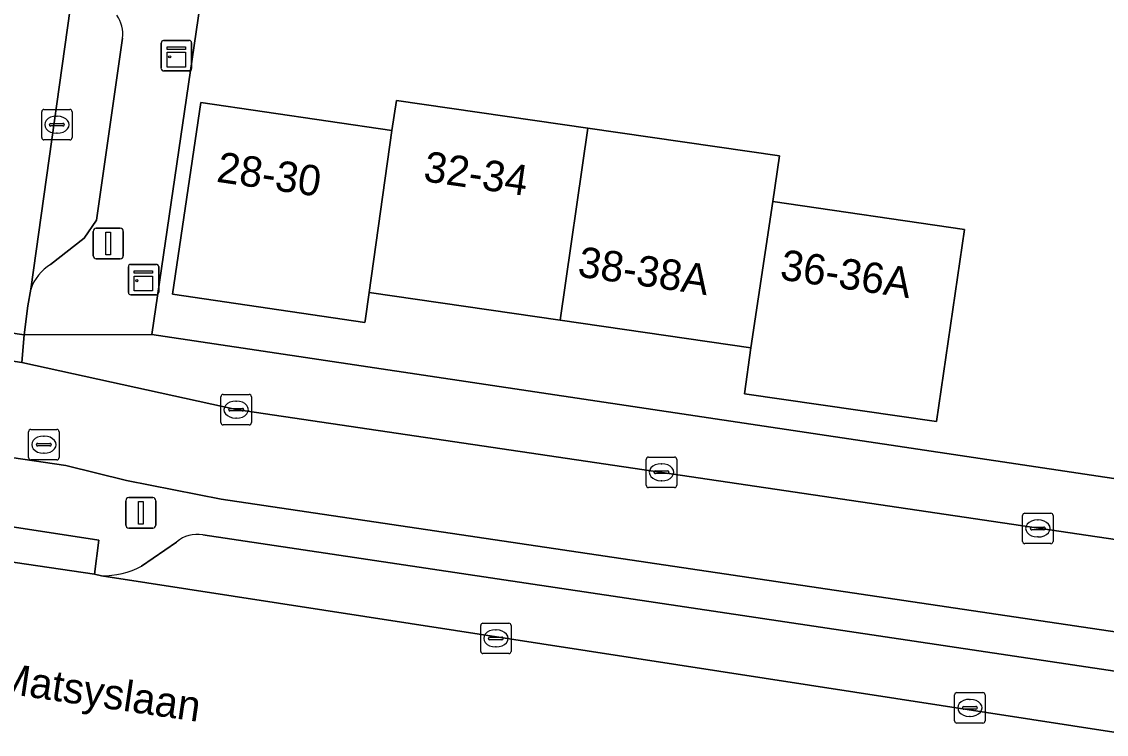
# Model space of a CAD drawing. Extents: x 163683 to 164494, y 382709 to 383872.
# Drawn here: x 163841.46 to 163877.1, y 382942.82 to 382966.23 of the extents above; entities that cross this region are included whole.
import ezdxf

# ---------------------------------------------------------------- set-up
doc = ezdxf.new("R2010")
doc.units = 0
for name, color, linetype in [('IMGEO_Erf', 7, 'Continuous'), ('IMGEO_Fietspad_gesloten', 7, 'Continuous'), ('IMGEO_Kast', 7, 'Continuous'), ('IMGEO_Kolk', 7, 'Continuous'), ('IMGEO_Lichtmast', 7, 'Continuous'), ('IMGEO_Openbare_ruimte_label', 7, 'Continuous'), ('IMGEO_Pand', 7, 'Continuous'), ('IMGEO_Pand_nummerreeks', 7, 'Continuous'), ('IMGEO_Parkeervlak_open', 7, 'Continuous'), ('IMGEO_Rijbaan_lokaal_gesloten', 7, 'Continuous'), ('IMGEO_Rijbaan_lokaal_open', 7, 'Continuous'), ('IMGEO_Rioolput', 7, 'Continuous'), ('IMGEO_Verkeerseiland_open', 7, 'Continuous'), ('IMGEO_Voetpad_open', 7, 'Continuous')]:
    doc.layers.add(name, color=color, linetype=linetype)

msp = doc.modelspace()

# ---------------------------------------------------------------- linework, layer by layer
at = {"layer": 'IMGEO_Erf'}
for points in [[(163895.924, 382974.275), (163874.081, 382977.44), (163872.816, 382977.623), (163849.405, 382981.015), (163845.732, 382955.951), (163892.203, 382948.993), (163892.473, 382950.83)], [(163866.365, 382961.825), (163866.146, 382960.321), (163872.439, 382959.405), (163871.521, 382953.093), (163865.214, 382954.002), (163865.413, 382955.518), (163859.147, 382956.428), (163852.881, 382957.338), (163852.74, 382956.398), (163852.732, 382956.345), (163846.415, 382957.278), (163847.339, 382963.574), (163853.626, 382962.652), (163853.772, 382963.646), (163860.063, 382962.736)]]:
    msp.add_lwpolyline(points, close=True, dxfattribs=at)
at = {"layer": 'IMGEO_Fietspad_gesloten'}
for points in [[(163889.537, 382947.425), (163848.504, 382953.484), (163841.466, 382955.031), (163836.819, 382955.733), (163829.321, 382956.326), (163789.89, 382962.121)], [(163789.243, 382959.169), (163828.494, 382953.413), (163832.338, 382953.004), (163834.79, 382952.839), (163842.904, 382951.651), (163844.9, 382951.157), (163848.013, 382950.544), (163885.873, 382944.918), (163888.388, 382944.514)]]:
    msp.add_lwpolyline(points, dxfattribs=at)
at = {"layer": 'IMGEO_Kast'}
for p, q in [((163846.042, 382964.689), (163846.042, 382965.53)), ((163846.042, 382965.53), (163846.042, 382964.689)), ((163846.117, 382965.614), (163846.958, 382965.614)), ((163846.958, 382965.614), (163846.117, 382965.614)), ((163847.042, 382965.539), (163847.042, 382964.698)), ((163847.042, 382964.698), (163847.042, 382965.539)), ((163846.967, 382964.614), (163846.126, 382964.614)), ((163846.126, 382964.614), (163846.967, 382964.614)), ((163844.962, 382957.334), (163844.962, 382958.175)), ((163844.962, 382958.175), (163844.962, 382957.334)), ((163845.037, 382958.259), (163845.878, 382958.259)), ((163845.878, 382958.259), (163845.037, 382958.259)), ((163845.962, 382958.184), (163845.962, 382957.343)), ((163845.962, 382957.343), (163845.962, 382958.184)), ((163845.887, 382957.259), (163845.046, 382957.259)), ((163845.046, 382957.259), (163845.887, 382957.259))]:
    msp.add_line(p, q, dxfattribs=at)
for points in [[(163846.237, 382965.404), (163846.837, 382965.404), (163846.837, 382965.319), (163846.237, 382965.319), (163846.237, 382965.404)], [(163846.237, 382965.229), (163846.837, 382965.229), (163846.837, 382964.74), (163846.237, 382964.74), (163846.237, 382965.229)], [(163845.157, 382958.049), (163845.757, 382958.049), (163845.757, 382957.964), (163845.157, 382957.964), (163845.157, 382958.049)], [(163845.157, 382957.874), (163845.757, 382957.874), (163845.757, 382957.385), (163845.157, 382957.385), (163845.157, 382957.874)]]:
    msp.add_lwpolyline(points, dxfattribs=at)
for centre in [(163846.321, 382965.078), (163845.241, 382957.723)]:
    msp.add_circle(centre, 0.0377, dxfattribs=at)
for centre, start, end in [((163846.12, 382965.536), 92.4484, 184.2845), ((163846.12, 382965.536), 92.4484, 184.2845), ((163846.964, 382965.536), 2.4484, 94.2845), ((163846.964, 382965.536), 2.4484, 94.2845), ((163846.12, 382964.692), 182.4484, 274.2845), ((163846.12, 382964.692), 182.4484, 274.2845), ((163846.964, 382964.692), 272.4484, 4.2845), ((163846.964, 382964.692), 272.4484, 4.2845), ((163845.04, 382958.181), 92.4484, 184.2845), ((163845.04, 382958.181), 92.4484, 184.2845), ((163845.884, 382958.181), 2.4484, 94.2845), ((163845.884, 382958.181), 2.4484, 94.2845), ((163845.04, 382957.337), 182.4484, 274.2845), ((163845.04, 382957.337), 182.4484, 274.2845), ((163845.884, 382957.337), 272.4484, 4.2845), ((163845.884, 382957.337), 272.4484, 4.2845)]:
    msp.add_arc(centre, 0.0779, start, end, dxfattribs=at)
at = {"layer": 'IMGEO_Kolk'}
for p, q in [((163842.189, 382963.348), (163843.041, 382963.348)), ((163842.114, 382962.422), (163842.114, 382963.274)), ((163842.602, 382963.128), (163842.627, 382963.128)), ((163843.115, 382963.274), (163843.115, 382962.422)), ((163842.373, 382962.842), (163842.373, 382962.854)), ((163842.811, 382962.805), (163842.413, 382962.805)), ((163842.416, 382962.891), (163842.814, 382962.891)), ((163842.857, 382962.854), (163842.857, 382962.842)), ((163843.041, 382962.348), (163842.189, 382962.348)), ((163842.625, 382962.568), (163842.6, 382962.568)), ((163848.003, 382953.058), (163848.003, 382953.91)), ((163848.078, 382953.984), (163848.93, 382953.984)), ((163848.491, 382953.764), (163848.516, 382953.764)), ((163849.004, 382953.91), (163849.004, 382953.058)), ((163848.262, 382953.478), (163848.262, 382953.49)), ((163848.7, 382953.441), (163848.302, 382953.441)), ((163848.305, 382953.527), (163848.703, 382953.527)), ((163848.746, 382953.49), (163848.746, 382953.478)), ((163848.514, 382953.204), (163848.489, 382953.204)), ((163848.93, 382952.984), (163848.078, 382952.984)), ((163862.057, 382951.925), (163862.909, 382951.925)), ((163861.982, 382950.999), (163861.982, 382951.851)), ((163862.47, 382951.705), (163862.495, 382951.705)), ((163862.983, 382951.851), (163862.983, 382950.999)), ((163862.241, 382951.419), (163862.241, 382951.431)), ((163862.679, 382951.382), (163862.281, 382951.382)), ((163862.284, 382951.468), (163862.682, 382951.468)), ((163862.725, 382951.431), (163862.725, 382951.419)), ((163862.909, 382950.925), (163862.057, 382950.925)), ((163862.493, 382951.145), (163862.468, 382951.145)), ((163874.349, 382949.154), (163874.349, 382950.006)), ((163874.424, 382950.08), (163875.276, 382950.08)), ((163874.837, 382949.86), (163874.862, 382949.86)), ((163875.35, 382950.006), (163875.35, 382949.154)), ((163874.608, 382949.574), (163874.608, 382949.586)), ((163875.046, 382949.537), (163874.648, 382949.537)), ((163874.651, 382949.623), (163875.049, 382949.623)), ((163875.092, 382949.586), (163875.092, 382949.574)), ((163875.276, 382949.08), (163874.424, 382949.08)), ((163874.86, 382949.3), (163874.835, 382949.3)), ((163856.54, 382945.541), (163856.54, 382946.393)), ((163856.615, 382946.467), (163857.467, 382946.467)), ((163857.028, 382946.247), (163857.053, 382946.247)), ((163857.541, 382946.393), (163857.541, 382945.541)), ((163856.799, 382945.961), (163856.799, 382945.973)), ((163857.237, 382945.924), (163856.839, 382945.924)), ((163856.842, 382946.01), (163857.24, 382946.01)), ((163857.283, 382945.973), (163857.283, 382945.961)), ((163857.051, 382945.687), (163857.026, 382945.687)), ((163857.467, 382945.467), (163856.615, 382945.467)), ((163872.115, 382943.258), (163872.115, 382944.11)), ((163872.19, 382944.184), (163873.042, 382944.184)), ((163873.116, 382944.11), (163873.116, 382943.258)), ((163872.603, 382943.964), (163872.628, 382943.964)), ((163872.374, 382943.678), (163872.374, 382943.69)), ((163872.812, 382943.641), (163872.414, 382943.641)), ((163872.417, 382943.727), (163872.815, 382943.727)), ((163872.626, 382943.404), (163872.601, 382943.404)), ((163872.858, 382943.69), (163872.858, 382943.678)), ((163873.042, 382943.184), (163872.19, 382943.184))]:
    msp.add_line(p, q, dxfattribs=at)
for points in [[(163842.189, 382963.348), (163843.041, 382963.348)], [(163842.114, 382962.422), (163842.114, 382963.274)], [(163843.115, 382963.274), (163843.115, 382962.422)], [(163843.041, 382962.348), (163842.189, 382962.348)], [(163848.003, 382953.058), (163848.003, 382953.91)], [(163848.078, 382953.984), (163848.93, 382953.984)], [(163849.004, 382953.91), (163849.004, 382953.058)], [(163848.93, 382952.984), (163848.078, 382952.984)], [(163862.057, 382951.925), (163862.909, 382951.925)], [(163861.982, 382950.999), (163861.982, 382951.851)], [(163862.983, 382951.851), (163862.983, 382950.999)], [(163862.909, 382950.925), (163862.057, 382950.925)], [(163874.349, 382949.154), (163874.349, 382950.006)], [(163874.424, 382950.08), (163875.276, 382950.08)], [(163875.35, 382950.006), (163875.35, 382949.154)], [(163875.276, 382949.08), (163874.424, 382949.08)], [(163856.54, 382945.541), (163856.54, 382946.393)], [(163856.615, 382946.467), (163857.467, 382946.467)], [(163857.541, 382946.393), (163857.541, 382945.541)], [(163857.467, 382945.467), (163856.615, 382945.467)], [(163872.115, 382943.258), (163872.115, 382944.11)], [(163872.19, 382944.184), (163873.042, 382944.184)], [(163873.116, 382944.11), (163873.116, 382943.258)], [(163873.042, 382943.184), (163872.19, 382943.184)]]:
    msp.add_lwpolyline(points, dxfattribs=at)
for centre, radius, start, end in [((163842.191, 382963.272), 0.0765, 91.552, 178.448), ((163842.191, 382963.272), 0.0765, 91.552, 178.448), ((163843.039, 382963.272), 0.0765, 1.552, 88.448), ((163843.039, 382963.272), 0.0765, 1.552, 88.448), ((163842.413, 382962.851), 0.0403, 85.8775, 175.7526), ((163842.41, 382962.841), 0.0366, 178.938, 274.7102), ((163842.814, 382962.848), 0.043, 264.8664, 352.4533), ((163842.818, 382962.853), 0.0386, 1.7309, 96.639), ((163842.191, 382962.424), 0.0765, 181.552, 268.448), ((163842.191, 382962.424), 0.0765, 181.552, 268.448), ((163843.039, 382962.424), 0.0765, 271.552, 358.448), ((163843.039, 382962.424), 0.0765, 271.552, 358.448), ((163848.08, 382953.908), 0.0765, 91.552, 178.448), ((163848.08, 382953.908), 0.0765, 91.552, 178.448), ((163848.928, 382953.908), 0.0765, 1.552, 88.448), ((163848.928, 382953.908), 0.0765, 1.552, 88.448), ((163848.302, 382953.487), 0.0403, 85.8775, 175.7526), ((163848.299, 382953.477), 0.0366, 178.938, 274.7102), ((163848.703, 382953.484), 0.043, 264.8664, 352.4533), ((163848.707, 382953.489), 0.0386, 1.7309, 96.639), ((163848.08, 382953.06), 0.0765, 181.552, 268.448), ((163848.08, 382953.06), 0.0765, 181.552, 268.448), ((163848.928, 382953.06), 0.0765, 271.552, 358.448), ((163848.928, 382953.06), 0.0765, 271.552, 358.448), ((163862.059, 382951.849), 0.0765, 91.552, 178.448), ((163862.059, 382951.849), 0.0765, 91.552, 178.448), ((163862.907, 382951.849), 0.0765, 1.552, 88.448), ((163862.907, 382951.849), 0.0765, 1.552, 88.448), ((163862.281, 382951.428), 0.0403, 85.8775, 175.7526), ((163862.278, 382951.418), 0.0366, 178.938, 274.7102), ((163862.682, 382951.425), 0.043, 264.8664, 352.4533), ((163862.686, 382951.43), 0.0386, 1.7309, 96.639), ((163862.059, 382951.001), 0.0765, 181.552, 268.448), ((163862.059, 382951.001), 0.0765, 181.552, 268.448), ((163862.907, 382951.001), 0.0765, 271.552, 358.448), ((163862.907, 382951.001), 0.0765, 271.552, 358.448), ((163874.426, 382950.004), 0.0765, 91.552, 178.448), ((163874.426, 382950.004), 0.0765, 91.552, 178.448), ((163875.274, 382950.004), 0.0765, 1.552, 88.448), ((163875.274, 382950.004), 0.0765, 1.552, 88.448), ((163874.648, 382949.583), 0.0403, 85.8775, 175.7526), ((163874.645, 382949.573), 0.0366, 178.938, 274.7102), ((163875.049, 382949.58), 0.043, 264.8664, 352.4533), ((163875.053, 382949.585), 0.0386, 1.7309, 96.639), ((163874.426, 382949.156), 0.0765, 181.552, 268.448), ((163874.426, 382949.156), 0.0765, 181.552, 268.448), ((163875.274, 382949.156), 0.0765, 271.552, 358.448), ((163875.274, 382949.156), 0.0765, 271.552, 358.448), ((163856.617, 382946.391), 0.0765, 91.552, 178.448), ((163856.617, 382946.391), 0.0765, 91.552, 178.448), ((163857.465, 382946.391), 0.0765, 1.552, 88.448), ((163857.465, 382946.391), 0.0765, 1.552, 88.448), ((163856.839, 382945.97), 0.0403, 85.8775, 175.7526), ((163856.836, 382945.96), 0.0366, 178.938, 274.7102), ((163857.24, 382945.967), 0.043, 264.8664, 352.4533), ((163857.244, 382945.972), 0.0386, 1.7309, 96.639), ((163856.617, 382945.543), 0.0765, 181.552, 268.448), ((163856.617, 382945.543), 0.0765, 181.552, 268.448), ((163857.465, 382945.543), 0.0765, 271.552, 358.448), ((163857.465, 382945.543), 0.0765, 271.552, 358.448), ((163872.192, 382944.108), 0.0765, 91.552, 178.448), ((163872.192, 382944.108), 0.0765, 91.552, 178.448), ((163873.04, 382944.108), 0.0765, 1.552, 88.448), ((163873.04, 382944.108), 0.0765, 1.552, 88.448), ((163872.414, 382943.687), 0.0403, 85.8775, 175.7526), ((163872.819, 382943.689), 0.0386, 1.7309, 96.639), ((163872.411, 382943.677), 0.0366, 178.938, 274.7102), ((163872.815, 382943.684), 0.043, 264.8664, 352.4533), ((163872.192, 382943.26), 0.0765, 181.552, 268.448), ((163872.192, 382943.26), 0.0765, 181.552, 268.448), ((163873.04, 382943.26), 0.0765, 271.552, 358.448), ((163873.04, 382943.26), 0.0765, 271.552, 358.448)]:
    msp.add_arc(centre, radius, start, end, dxfattribs=at)
for centre, major_axis, ratio, start_param, end_param in [((163842.601, 382962.848), (-0.387, 0.002), 0.722429, 4.712389, 7.853982), ((163842.626, 382962.848), (-0.39, 0.002), 0.717154, 1.570796, 4.712389), ((163848.49, 382953.484), (-0.387, 0.002), 0.722429, 4.712389, 7.853982), ((163848.515, 382953.484), (-0.39, 0.002), 0.717154, 1.570796, 4.712389), ((163862.469, 382951.425), (-0.387, 0.002), 0.722429, 4.712389, 7.853982), ((163862.494, 382951.425), (-0.39, 0.002), 0.717154, 1.570796, 4.712389), ((163874.836, 382949.58), (-0.387, 0.002), 0.722429, 4.712389, 7.853982), ((163874.861, 382949.58), (-0.39, 0.002), 0.717154, 1.570796, 4.712389), ((163857.027, 382945.967), (-0.387, 0.002), 0.722429, 4.712389, 7.853982), ((163857.052, 382945.967), (-0.39, 0.002), 0.717154, 1.570796, 4.712389), ((163872.602, 382943.684), (-0.387, 0.002), 0.722429, 4.712389, 7.853982), ((163872.627, 382943.684), (-0.39, 0.002), 0.717154, 1.570796, 4.712389)]:
    msp.add_ellipse(centre, major_axis=major_axis, ratio=ratio, start_param=start_param, end_param=end_param, dxfattribs=at)
at = {"layer": 'IMGEO_Lichtmast'}
for p, q in [((163843.905, 382959.443), (163844.695, 382959.443)), ((163844.695, 382959.443), (163843.905, 382959.443)), ((163843.805, 382958.543), (163843.805, 382959.343)), ((163843.805, 382959.343), (163843.805, 382958.543)), ((163844.795, 382959.343), (163844.795, 382958.543)), ((163844.795, 382958.543), (163844.795, 382959.343)), ((163844.695, 382958.443), (163843.905, 382958.443)), ((163843.905, 382958.443), (163844.695, 382958.443)), ((163844.977, 382950.592), (163845.767, 382950.592)), ((163845.767, 382950.592), (163844.977, 382950.592)), ((163844.877, 382949.692), (163844.877, 382950.492)), ((163844.877, 382950.492), (163844.877, 382949.692)), ((163845.867, 382950.492), (163845.867, 382949.692)), ((163845.867, 382949.692), (163845.867, 382950.492)), ((163845.767, 382949.592), (163844.977, 382949.592)), ((163844.977, 382949.592), (163845.767, 382949.592))]:
    msp.add_line(p, q, dxfattribs=at)
for points in [[(163844.225, 382959.318), (163844.375, 382959.318), (163844.375, 382958.568), (163844.225, 382958.568), (163844.225, 382959.318)], [(163845.297, 382950.467), (163845.447, 382950.467), (163845.447, 382949.717), (163845.297, 382949.717), (163845.297, 382950.467)]]:
    msp.add_lwpolyline(points, dxfattribs=at)
for centre, start, end in [((163843.905, 382959.343), 90, 180), ((163843.905, 382959.343), 90, 180), ((163844.695, 382959.343), 0, 90), ((163844.695, 382959.343), 360, 90), ((163843.905, 382958.543), 180, 270), ((163843.905, 382958.543), 180, 270), ((163844.695, 382958.543), 270, 0), ((163844.695, 382958.543), 270, 0), ((163844.977, 382950.492), 90, 180), ((163844.977, 382950.492), 90, 180), ((163845.767, 382950.492), 0, 90), ((163845.767, 382950.492), 360, 90), ((163844.977, 382949.692), 180, 270), ((163844.977, 382949.692), 180, 270), ((163845.767, 382949.692), 270, 0), ((163845.767, 382949.692), 270, 0)]:
    msp.add_arc(centre, 0.1, start, end, dxfattribs=at)
at = {"layer": 'IMGEO_Pand'}
for points in [[(163853.626, 382962.652), (163847.339, 382963.574), (163846.415, 382957.278), (163852.732, 382956.345), (163852.74, 382956.398), (163852.881, 382957.338)], [(163860.063, 382962.736), (163853.772, 382963.646), (163853.626, 382962.652), (163852.881, 382957.338), (163859.147, 382956.428)], [(163866.365, 382961.825), (163860.063, 382962.736), (163859.147, 382956.428), (163865.413, 382955.518), (163866.146, 382960.321)], [(163872.439, 382959.405), (163866.146, 382960.321), (163865.413, 382955.518), (163865.214, 382954.002), (163871.521, 382953.093)]]:
    msp.add_lwpolyline(points, close=True, dxfattribs=at)
at = {"layer": 'IMGEO_Parkeervlak_open'}
for points in [[(163843.387, 382969.085), (163841.755, 382957.438)], [(163842.407, 382958.252), (163843.505, 382959.123), (163843.92, 382959.709), (163844.775, 382965.691)], [(163846.547, 382949.134), (163845.395, 382948.341)], [(163888.902, 382941.215), (163886.179, 382943.434), (163885.659, 382943.648), (163847.408, 382949.367)], [(163844.076, 382948.022), (163889.122, 382941.068)]]:
    msp.add_lwpolyline(points, dxfattribs=at)
for centre, radius, start, end in [((163843.702, 382965.816), 1.08, 353.3495, 35.5451), ((163843.165, 382956.976), 1.484, 120.7324, 161.8793), ((163847.213, 382948.379), 1.007, 78.8425, 131.4424), ((163844.1, 382950.811), 2.789, 269.5145, 297.6773)]:
    msp.add_arc(centre, radius, start, end, dxfattribs=at)
at = {"layer": 'IMGEO_Rijbaan_lokaal_gesloten'}
msp.add_lwpolyline([(163891.228, 382941.384), (163889.788, 382941.027), (163889.122, 382941.068), (163844.076, 382948.022), (163843.854, 382948.077), (163830.808, 382950), (163787.471, 382956.38), (163787.208, 382956.418), (163774.479, 382958.332), (163774.341, 382958.287), (163767.78, 382959.348)], dxfattribs=at)
at = {"layer": 'IMGEO_Rijbaan_lokaal_open'}
msp.add_lwpolyline([(163841.755, 382957.438), (163843.387, 382969.085), (163843.443, 382969.373), (163848.952, 383006.786), (163849.001, 383007.241), (163853.474, 383038.025), (163849.011, 383038.672), (163844.524, 383008.365), (163844.486, 383008.007), (163838.367, 382966.298), (163837.962, 382963.244), (163836.958, 382956.606), (163841.534, 382955.938), (163841.654, 382956.897)], close=True, dxfattribs=at)
at = {"layer": 'IMGEO_Rioolput'}
for p, q in [((163841.685, 382951.907), (163841.685, 382952.759)), ((163841.76, 382952.833), (163842.612, 382952.833)), ((163842.686, 382952.759), (163842.686, 382951.907)), ((163841.944, 382952.327), (163841.944, 382952.339)), ((163842.382, 382952.29), (163841.984, 382952.29)), ((163841.987, 382952.376), (163842.385, 382952.376)), ((163842.173, 382952.613), (163842.198, 382952.613)), ((163842.428, 382952.339), (163842.428, 382952.327)), ((163842.196, 382952.053), (163842.171, 382952.053)), ((163842.612, 382951.833), (163841.76, 382951.833))]:
    msp.add_line(p, q, dxfattribs=at)
for points in [[(163841.685, 382951.907), (163841.685, 382952.759)], [(163841.76, 382952.833), (163842.612, 382952.833)], [(163842.686, 382952.759), (163842.686, 382951.907)], [(163842.612, 382951.833), (163841.76, 382951.833)]]:
    msp.add_lwpolyline(points, dxfattribs=at)
for centre, radius, start, end in [((163841.762, 382952.757), 0.0765, 91.552, 178.448), ((163841.762, 382952.757), 0.0765, 91.552, 178.448), ((163842.61, 382952.757), 0.0765, 1.552, 88.448), ((163842.61, 382952.757), 0.0765, 1.552, 88.448), ((163841.984, 382952.336), 0.0403, 85.8775, 175.7526), ((163841.981, 382952.326), 0.0366, 178.938, 274.7102), ((163842.385, 382952.333), 0.043, 264.8664, 352.4533), ((163842.389, 382952.338), 0.0386, 1.7309, 96.639), ((163841.762, 382951.909), 0.0765, 181.552, 268.448), ((163841.762, 382951.909), 0.0765, 181.552, 268.448), ((163842.61, 382951.909), 0.0765, 271.552, 358.448), ((163842.61, 382951.909), 0.0765, 271.552, 358.448)]:
    msp.add_arc(centre, radius, start, end, dxfattribs=at)
for centre, major_axis, ratio, start_param, end_param in [((163842.172, 382952.333), (-0.387, 0.002), 0.722429, 4.712389, 7.853982), ((163842.197, 382952.333), (-0.39, 0.002), 0.717154, 1.570796, 4.712389)]:
    msp.add_ellipse(centre, major_axis=major_axis, ratio=ratio, start_param=start_param, end_param=end_param, dxfattribs=at)
at = {"layer": 'IMGEO_Verkeerseiland_open'}
for points in [[(163847.408, 382949.367), (163885.659, 382943.648), (163885.873, 382944.918), (163848.013, 382950.544), (163844.9, 382951.157), (163842.904, 382951.651), (163834.79, 382952.839), (163832.338, 382953.004), (163828.494, 382953.413), (163789.243, 382959.169)], [(163830.808, 382950), (163830.961, 382951.195), (163843.992, 382949.195), (163843.854, 382948.077), (163844.076, 382948.022)], [(163845.395, 382948.341), (163846.547, 382949.134)]]:
    msp.add_lwpolyline(points, dxfattribs=at)
for centre, radius, start, end in [((163847.213, 382948.379), 1.007, 78.8425, 131.4424), ((163844.1, 382950.811), 2.789, 269.5145, 297.6773)]:
    msp.add_arc(centre, radius, start, end, dxfattribs=at)
at = {"layer": 'IMGEO_Voetpad_open'}
for points in [[(163841.755, 382957.438), (163841.654, 382956.897), (163841.534, 382955.938), (163845.732, 382955.951), (163849.405, 382981.015), (163849.641, 382982.589), (163849.133, 382982.664), (163856.163, 383030.566), (163856.474, 383032.686), (163858.422, 383045.96)], [(163844.775, 382965.691), (163843.92, 382959.709), (163843.505, 382959.123), (163842.407, 382958.252)], [(163845.732, 382955.951), (163841.534, 382955.938), (163841.466, 382955.031), (163848.504, 382953.484), (163889.537, 382947.425)], [(163899.567, 382949.818), (163894.432, 382950.591), (163892.473, 382950.83), (163892.203, 382948.993), (163845.732, 382955.951)]]:
    msp.add_lwpolyline(points, dxfattribs=at)
for points in [[(163841.534, 382955.938), (163836.958, 382956.606), (163836.819, 382955.733), (163841.466, 382955.031)], [(163830.808, 382950), (163843.854, 382948.077), (163843.992, 382949.195), (163830.961, 382951.195)]]:
    msp.add_lwpolyline(points, close=True, dxfattribs=at)
for centre, radius, start, end in [((163843.702, 382965.816), 1.08, 353.3495, 35.5451), ((163843.165, 382956.976), 1.484, 120.7324, 161.8793)]:
    msp.add_arc(centre, radius, start, end, dxfattribs=at)

# ---------------------------------------------------------------- texts
at = {"layer": 'IMGEO_Openbare_ruimte_label'}
msp.add_text('Quinten Matsyslaan', height=1, rotation=351.6024, dxfattribs=at).set_placement((163835.566, 382944.949))
at = {"layer": 'IMGEO_Pand_nummerreeks'}
for s, rotation, p in [('28-30', 351.6577, (163847.828, 382960.976)), ('32-34', 351.7723, (163854.627, 382960.996)), ('38-38A', 351.7379, (163859.697, 382957.863)), ('36-36A', 351.7208, (163866.346, 382957.765))]:
    msp.add_text(s, height=1, rotation=rotation, dxfattribs=at).set_placement(p)

doc.saveas('drawing.dxf')
